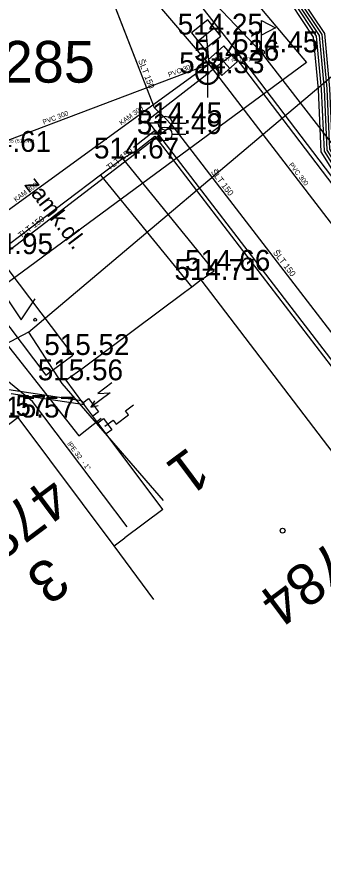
# Model space of a CAD drawing. Extents: x -668867 to -667827, y -1131943 to -1131019.
# Drawn here: x -668396.54 to -668385.52, y -1131367.27 to -1131337 of the extents above; entities that cross this region are included whole.
import ezdxf

# ---------------------------------------------------------------- set-up
doc = ezdxf.new("R2010")
doc.units = 0
for name, color, linetype in [('G_Bod_tecka', 7, 'Continuous'), ('G_Bod_vyska', 7, 'Continuous'), ('G_Bodove_pole', 7, 'Continuous'), ('G_Breh_Teren', 7, 'Continuous'), ('G_Budovy-znacky', 7, 'Continuous'), ('G_Budovy_Objekty', 7, 'Continuous'), ('G_Budovy_vstupy', 7, 'Continuous'), ('G_Cesty_Schody', 7, 'Continuous'), ('G_Cisla_orientacni', 7, 'Continuous'), ('G_Cisla_popisna', 7, 'Continuous'), ('G_Plochy_zpevnene', 7, 'Continuous'), ('G_Ploty', 7, 'Continuous'), ('G_Popisy_povrchu', 7, 'Continuous'), ('G_Site-kanalizace', 7, 'Continuous'), ('G_Site-Rozvadece', 7, 'Continuous'), ('G_Site-vodovod', 7, 'Continuous'), ('G_Z_CHRANICKA-TEPLOVOD_kotovane', 7, 'Continuous'), ('G_Z_ELsilove_podz_kotovane', 7, 'Continuous'), ('G_Z_KANAL_podz_kotovane', 7, 'Continuous'), ('G_Z_KANAL_podz_priblizne', 7, 'Continuous'), ('G_Z_PLYNY_podz_geodeticky', 7, 'Continuous'), ('G_Z_SPOJE_podz_geodeticky', 7, 'Continuous'), ('G_Z_SPOJE_podz_kotovane', 7, 'Continuous'), ('G_Z_SPOJE_podz_priblizne', 7, 'Continuous'), ('G_Z_VODA_podz_kotovane', 7, 'Continuous'), ('G_Zelen-Znacky', 7, 'Continuous'), ('Vrstva 13', 7, 'Continuous'), ('Vrstva 16', 7, 'Continuous'), ('Vrstva 17', 7, 'Continuous'), ('Vrstva 2', 7, 'Continuous'), ('Vrstva 26', 7, 'Continuous'), ('Vrstva 3', 7, 'Continuous'), ('Vrstva 4', 7, 'Continuous'), ('Vrstva 6', 7, 'Continuous'), ('Vrstva 8', 7, 'Continuous')]:
    doc.layers.add(name, color=color, linetype=linetype)

msp = doc.modelspace()

# ---------------------------------------------------------------- linework, layer by layer
at = {"layer": 'G_Bod_tecka'}
for p, q in [((-668389.73, -1131337.64), (-668389.73, -1131337.64)), ((-668387.74, -1131338.28), (-668387.74, -1131338.28)), ((-668389.13, -1131338.58), (-668389.13, -1131338.58)), ((-668389.68, -1131339.03), (-668389.68, -1131339.03)), ((-668391.2, -1131340.83), (-668391.2, -1131340.83)), ((-668391.21, -1131341.22), (-668391.21, -1131341.22)), ((-668392.73, -1131342.1), (-668392.73, -1131342.1)), ((-668389.44, -1131346.14), (-668389.44, -1131346.14)), ((-668389.91, -1131346.47), (-668389.91, -1131346.47)), ((-668394.53, -1131349.17), (-668394.53, -1131349.17)), ((-668394.76, -1131350.08), (-668394.76, -1131350.08)), ((-668396.49, -1131351.42), (-668396.49, -1131351.42))]:
    msp.add_line(p, q, dxfattribs=at)
at = {"layer": 'G_Bodove_pole'}
for radius in [0.412, 0.05]:
    msp.add_circle((-668389.68, -1131339.03), radius, dxfattribs=at)
at = {"layer": 'G_Breh_Teren'}
for p, q in [((-668387.74, -1131338.28), (-668392.77, -1131332.98)), ((-668365.72, -1131366.81), (-668387.74, -1131338.28))]:
    msp.add_line(p, q, dxfattribs=at)
at = {"layer": 'G_Budovy-znacky'}
msp.add_circle((-668386.98, -1131355.49), 0.0875, dxfattribs=at)
at = {"layer": 'G_Budovy_Objekty'}
for p, q in [((-668389.91, -1131346.47), (-668390.25, -1131346.73)), ((-668379.47, -1131360.15), (-668389.91, -1131346.47)), ((-668390.25, -1131346.73), (-668390.51, -1131346.92)), ((-668394.15, -1131349.64), (-668394.76, -1131350.08)), ((-668394.16, -1131350.89), (-668394.76, -1131350.08)), ((-668393.8, -1131351.37), (-668394.16, -1131350.89)), ((-668393.62, -1131351.61), (-668393.8, -1131351.37)), ((-668396.49, -1131351.42), (-668397.09, -1131351.87)), ((-668393.04, -1131356.04), (-668396.49, -1131351.42)), ((-668393.32, -1131352.01), (-668393.62, -1131351.61)), ((-668391.29, -1131354.73), (-668393.32, -1131352.01)), ((-668393.04, -1131356.04), (-668392.65, -1131355.75)), ((-668391.61, -1131357.97), (-668393.04, -1131356.04))]:
    msp.add_line(p, q, dxfattribs=at)
at = {"layer": 'G_Budovy_vstupy'}
for p, q in [((-668390.51, -1131346.92), (-668394.15, -1131349.64)), ((-668391.29, -1131354.73), (-668392.65, -1131355.75))]:
    msp.add_line(p, q, dxfattribs=at)
at = {"layer": 'G_Cesty_Schody'}
for p, q in [((-668391.84, -1131340.72), (-668389.82, -1131339.16)), ((-668391.56, -1131341.09), (-668391.84, -1131340.72)), ((-668391.56, -1131341.09), (-668392.34, -1131341.7))]:
    msp.add_line(p, q, dxfattribs=at)
for points in [[(-668389.82, -1131339.16), (-668389.51, -1131338.91), (-668388.76, -1131338.33)], [(-668355.04, -1131385.56), (-668360.89, -1131376.27), (-668365.67, -1131368.69), (-668366.59, -1131367.37), (-668378.77, -1131351.46), (-668388.76, -1131338.33)], [(-668391.56, -1131341.09), (-668381.8, -1131353.8), (-668369.6, -1131369.69), (-668368.3, -1131371.62), (-668363.5, -1131379.22), (-668357.66, -1131388.52)]]:
    msp.add_lwpolyline(points, dxfattribs=at)
at = {"layer": 'G_Plochy_zpevnene'}
for p, q in [((-668392.77, -1131332.98), (-668388.64, -1131338.24)), ((-668389.44, -1131346.14), (-668392.73, -1131342.1)), ((-668393.53, -1131342.7), (-668397.28, -1131345.54)), ((-668393.53, -1131342.7), (-668390.25, -1131346.73)), ((-668397.28, -1131345.54), (-668394.53, -1131349.17)), ((-668398.24, -1131346.27), (-668395.49, -1131349.89)), ((-668395.49, -1131349.89), (-668394.53, -1131349.17))]:
    msp.add_line(p, q, dxfattribs=at)
for points in [[(-668354.91, -1131385.48), (-668360.76, -1131376.19), (-668365.54, -1131368.6), (-668366.47, -1131367.28), (-668378.65, -1131351.37), (-668388.64, -1131338.24)], [(-668392.25, -1131341.82), (-668391.58, -1131341.3), (-668381.92, -1131353.89), (-668369.72, -1131369.78), (-668368.43, -1131371.71), (-668363.63, -1131379.3), (-668357.79, -1131388.6)], [(-668392.25, -1131341.82), (-668392.73, -1131342.1), (-668393.53, -1131342.7)]]:
    msp.add_lwpolyline(points, dxfattribs=at)
at = {"layer": 'G_Ploty'}
msp.add_line((-668389.91, -1131346.47), (-668389.44, -1131346.14), dxfattribs=at)
at = {"layer": 'G_Site-kanalizace'}
for p, q in [((-668389.438, -1131337.405), (-668390.022, -1131337.875)), ((-668389.377, -1131338.297), (-668388.883, -1131338.862)), ((-668389.68, -1131338.655), (-668389.68, -1131339.905))]:
    msp.add_line(p, q, dxfattribs=at)
for points in [[(-668389.673, -1131337.113), (-668390.257, -1131337.584), (-668389.786, -1131338.168), (-668389.202, -1131337.697)], [(-668389.658, -1131338.544), (-668389.164, -1131339.108), (-668388.6, -1131338.614), (-668389.094, -1131338.05)]]:
    msp.add_lwpolyline(points, close=True, dxfattribs=at)
msp.add_circle((-668389.68, -1131339.03), 0.375, dxfattribs=at)
at = {"layer": 'G_Site-Rozvadece'}
for p, q in [((-668393.127, -1131350.175), (-668393.629, -1131350.551)), ((-668394.16, -1131350.89), (-668393.96, -1131350.74)), ((-668393.96, -1131350.74), (-668393.6, -1131351.22)), ((-668393.179, -1131350.527), (-668393.88, -1131351.049)), ((-668393.629, -1131350.551), (-668393.179, -1131350.527)), ((-668393.749, -1131350.815), (-668393.88, -1131351.049)), ((-668393.88, -1131351.049), (-668393.618, -1131350.991)), ((-668393.6, -1131351.22), (-668393.8, -1131351.37)), ((-668393.62, -1131351.61), (-668393.42, -1131351.46)), ((-668393.42, -1131351.46), (-668393.12, -1131351.86)), ((-668393.12, -1131351.86), (-668393.32, -1131352.01))]:
    msp.add_line(p, q, dxfattribs=at)
msp.add_lwpolyline([(-668393.37, -1131351.73), (-668393.074, -1131351.511), (-668392.965, -1131351.657), (-668392.523, -1131351.327), (-668392.631, -1131351.18), (-668392.337, -1131350.959)], dxfattribs=at)
at = {"layer": 'G_Site-vodovod'}
for p, q in [((-668387.74, -1131338.28), (-668387.74, -1131337.13)), ((-668387.74, -1131337.13), (-668387.24, -1131337.395)), ((-668387.24, -1131337.395), (-668387.74, -1131337.66)), ((-668391.45, -1131340.83), (-668391.95, -1131340.83)), ((-668390.95, -1131340.83), (-668390.45, -1131340.83)), ((-668391.46, -1131341.22), (-668391.96, -1131341.22)), ((-668390.96, -1131341.22), (-668390.46, -1131341.22))]:
    msp.add_line(p, q, dxfattribs=at)
for centre, radius in [((-668387.74, -1131338.28), 0.1), ((-668387.74, -1131338.28), 0.0348), ((-668391.2, -1131340.83), 0.25), ((-668391.21, -1131341.22), 0.25)]:
    msp.add_circle(centre, radius, dxfattribs=at)
at = {"layer": 'G_Z_CHRANICKA-TEPLOVOD_kotovane'}
for points in [[(-668384.822, -1131343.078), (-668385.587, -1131341.862), (-668385.69, -1131339.614), (-668385.864, -1131337.739), (-668386.661, -1131336.539)], [(-668386.339, -1131336.301), (-668385.476, -1131337.601)]]:
    msp.add_lwpolyline(points, dxfattribs=at)
at = {"layer": 'G_Z_ELsilove_podz_kotovane'}
for points in [[(-668419.443, -1131335.014), (-668417.221, -1131333.919), (-668412.532, -1131332.039), (-668410.362, -1131330.885), (-668408.591, -1131329.653), (-668405.968, -1131328.377), (-668405.507, -1131328.152), (-668405.405, -1131328.075), (-668399.148, -1131323.348), (-668397.058, -1131324.065), (-668397.043, -1131324.07), (-668396.927, -1131324.155), (-668396.011, -1131324.826), (-668391.413, -1131330.276), (-668386.419, -1131336.36), (-668385.573, -1131337.636), (-668385.39, -1131339.593), (-668385.291, -1131341.769), (-668384.579, -1131342.901), (-668373.813, -1131355.897), (-668366.57, -1131364.88), (-668362.059, -1131371.251)], [(-668408.95, -1131333.1), (-668408.6, -1131332.82), (-668406.83, -1131330.34), (-668405.621, -1131328.487), (-668399.112, -1131323.572), (-668397.137, -1131324.25), (-668396.149, -1131324.974), (-668391.567, -1131330.404), (-668386.581, -1131336.48), (-668385.767, -1131337.704), (-668385.59, -1131339.607), (-668385.489, -1131341.831), (-668384.741, -1131343.019), (-668373.967, -1131356.023), (-668366.73, -1131365), (-668362.221, -1131371.369)], [(-668408.95, -1131333.1), (-668406.83, -1131330.34), (-668406.29, -1131329.53), (-668406.257, -1131329.495), (-668405.49, -1131328.67), (-668399.24, -1131323.79), (-668397.09, -1131324.16), (-668396.08, -1131324.9), (-668391.49, -1131330.34), (-668386.5, -1131336.42), (-668385.67, -1131337.67), (-668385.49, -1131339.6), (-668385.39, -1131341.8), (-668384.66, -1131342.96), (-668373.89, -1131355.96), (-668366.65, -1131364.94), (-668362.14, -1131371.31), (-668356.03, -1131379.6), (-668350.78, -1131387.81), (-668349.38, -1131389.91), (-668343.13, -1131397.67), (-668337.721, -1131404.671), (-668337.216, -1131404.25), (-668337.06, -1131404.25)], [(-668396.745, -1131350.559), (-668394.109, -1131350.951), (-668394.169, -1131350.869), (-668394.211, -1131350.815), (-668396.829, -1131350.425)]]:
    msp.add_lwpolyline(points, dxfattribs=at)
at = {"layer": 'G_Z_KANAL_podz_kotovane'}
for p in [(-668408.54, -1131316.55), (-668397.41, -1131341.65)]:
    msp.add_line(p, (-668389.63, -1131338.71), dxfattribs=at)
msp.add_lwpolyline([(-668389.63, -1131338.71), (-668380.9, -1131350.08), (-668379.69, -1131351.91), (-668377.82, -1131354.24)], dxfattribs=at)
at = {"layer": 'G_Z_KANAL_podz_priblizne'}
msp.add_line((-668389.73, -1131337.61), (-668389.63, -1131338.71), dxfattribs=at)
msp.add_lwpolyline([(-668465.17, -1131394.34), (-668434.09, -1131371.05), (-668426.64, -1131365.62), (-668389.63, -1131338.71)], dxfattribs=at)
at = {"layer": 'G_Z_PLYNY_podz_geodeticky'}
for points in [[(-668401.78, -1131307.86), (-668406.03, -1131315.04), (-668386.12, -1131338.64)], [(-668386.12, -1131338.64), (-668398, -1131347.4), (-668404.54, -1131352.45), (-668411.27, -1131357.72), (-668417.93, -1131362.84), (-668424.45, -1131367.69), (-668429.86, -1131371.83), (-668430.88, -1131372.55), (-668437.18, -1131377.25), (-668443.69, -1131382.21), (-668450.3, -1131387.46), (-668456.95, -1131392.73), (-668463, -1131397.47), (-668463.43, -1131397.78), (-668463.62, -1131397.95)], [(-668398, -1131347.4), (-668394.31, -1131352.08), (-668393.51, -1131351.44)]]:
    msp.add_lwpolyline(points, dxfattribs=at)
at = {"layer": 'G_Z_SPOJE_podz_geodeticky'}
for points in [[(-668396.12, -1131348.35), (-668384.84, -1131338.82), (-668382.6, -1131336.25)], [(-668396.12, -1131348.35), (-668397.42, -1131349.03), (-668402.84, -1131352.68)], [(-668396.12, -1131348.35), (-668394.92, -1131350.2), (-668391.28, -1131354.4)]]:
    msp.add_lwpolyline(points, dxfattribs=at)
at = {"layer": 'G_Z_SPOJE_podz_kotovane'}
for points in [[(-668494.591, -1131391.51), (-668478.65, -1131379.59), (-668465.221, -1131369.43), (-668451.881, -1131359.43), (-668441.881, -1131351.731), (-668434.02, -1131345.81), (-668419.495, -1131334.929), (-668417.261, -1131333.827), (-668412.575, -1131331.949), (-668410.415, -1131330.799), (-668408.642, -1131329.567), (-668405.565, -1131328.068), (-668399.165, -1131323.237), (-668396.997, -1131323.98), (-668395.942, -1131324.753), (-668391.337, -1131330.212), (-668386.339, -1131336.301), (-668385.475, -1131337.602), (-668385.291, -1131339.586), (-668385.192, -1131341.738), (-668384.497, -1131342.843), (-668373.735, -1131355.834), (-668366.491, -1131364.82), (-668361.978, -1131371.193)], [(-668494.47, -1131391.67), (-668478.53, -1131379.75), (-668465.1, -1131369.59), (-668451.76, -1131359.59), (-668441.76, -1131351.89), (-668433.9, -1131345.97), (-668419.39, -1131335.1), (-668417.18, -1131334.01), (-668412.49, -1131332.13), (-668410.31, -1131330.97), (-668408.54, -1131329.74), (-668405.46, -1131328.24), (-668399.13, -1131323.46), (-668397.09, -1131324.16), (-668396.08, -1131324.9), (-668391.49, -1131330.34), (-668386.5, -1131336.42), (-668385.67, -1131337.67), (-668385.49, -1131339.6), (-668385.39, -1131341.8), (-668384.66, -1131342.96), (-668373.89, -1131355.96), (-668366.65, -1131364.94), (-668362.14, -1131371.31)], [(-668494.47, -1131391.67), (-668478.53, -1131379.75), (-668465.1, -1131369.59), (-668451.76, -1131359.59), (-668441.76, -1131351.89), (-668433.9, -1131345.97), (-668419.39, -1131335.1), (-668417.18, -1131334.01), (-668412.49, -1131332.13), (-668410.31, -1131330.97), (-668408.54, -1131329.74), (-668405.46, -1131328.24), (-668399.13, -1131323.46), (-668397.09, -1131324.16), (-668396.08, -1131324.9), (-668391.49, -1131330.34), (-668386.5, -1131336.42), (-668385.67, -1131337.67), (-668385.49, -1131339.6), (-668385.39, -1131341.8), (-668384.66, -1131342.96), (-668373.89, -1131355.96), (-668366.65, -1131364.94), (-668362.14, -1131371.31)], [(-668396.12, -1131348.35), (-668384.84, -1131338.82), (-668382.6, -1131336.25)], [(-668396.12, -1131348.35), (-668397.42, -1131349.03), (-668402.84, -1131352.68)], [(-668396.12, -1131348.35), (-668394.92, -1131350.2), (-668391.28, -1131354.4)]]:
    msp.add_lwpolyline(points, dxfattribs=at)
at = {"layer": 'G_Z_SPOJE_podz_priblizne'}
for points in [[(-668396.12, -1131348.35), (-668384.84, -1131338.82), (-668382.6, -1131336.25)], [(-668396.12, -1131348.35), (-668397.42, -1131349.03), (-668402.84, -1131352.68)], [(-668396.12, -1131348.35), (-668394.92, -1131350.2), (-668391.28, -1131354.4)]]:
    msp.add_lwpolyline(points, dxfattribs=at)
at = {"layer": 'G_Z_VODA_podz_kotovane'}
for points in [[(-668413.75, -1131304.81), (-668407.08, -1131313.88), (-668395.74, -1131329.62), (-668391.6, -1131340.26), (-668391.22, -1131340.64), (-668390.96, -1131340.9)], [(-668461.31, -1131431.41), (-668465.17, -1131413.01), (-668466.47, -1131406.83), (-668468.14, -1131398.85), (-668468.37, -1131397.76), (-668465.12, -1131395.37), (-668458.39, -1131390.42), (-668452.23, -1131385.91), (-668445.62, -1131380.79), (-668438.91, -1131376), (-668432.29, -1131371.28), (-668432.18, -1131371.2), (-668431.75, -1131370.89), (-668430.05, -1131369.78), (-668426.2, -1131367.09), (-668426.01, -1131366.96), (-668425.29, -1131366.45), (-668418.34, -1131361.6), (-668413.7, -1131358.36), (-668411.79, -1131356.89), (-668405.06, -1131351.73), (-668399.77, -1131347.67), (-668391.28, -1131341.15), (-668390.96, -1131340.9)], [(-668390.96, -1131340.9), (-668371.97, -1131365.61), (-668371.54, -1131366.16), (-668371.23, -1131366.53), (-668371.07, -1131366.74), (-668370.59, -1131368.95), (-668377.34, -1131373.87), (-668377.99, -1131374.35), (-668377.7, -1131376.11)], [(-668392.57, -1131355.35), (-668395.97, -1131350.84), (-668399.62, -1131347.87), (-668399.77, -1131347.67)]]:
    msp.add_lwpolyline(points, dxfattribs=at)
at = {"layer": 'G_Zelen-Znacky'}
for p, q in [((-668396.88, -1131347.15), (-668396.38, -1131347.9)), ((-668396.38, -1131347.9), (-668395.88, -1131347.15))]:
    msp.add_line(p, q, dxfattribs=at)
msp.add_circle((-668395.88, -1131347.9), 0.05, dxfattribs=at)
at = {"layer": 'Vrstva 13'}
msp.add_line((-668408.54, -1131316.55), (-668389.63, -1131338.71), dxfattribs=at)
msp.add_lwpolyline([(-668389.63, -1131338.71), (-668380.9, -1131350.08), (-668379.69, -1131351.91), (-668377.82, -1131354.24)], dxfattribs=at)
at = {"layer": 'Vrstva 16'}
msp.add_line((-668397.41, -1131341.65), (-668389.63, -1131338.71), dxfattribs=at)
at = {"layer": 'Vrstva 17'}
msp.add_line((-668389.728, -1131337.607), (-668389.63, -1131338.71), dxfattribs=at)
msp.add_lwpolyline([(-668465.17, -1131394.34), (-668434.09, -1131371.05), (-668426.64, -1131365.62), (-668389.63, -1131338.71)], dxfattribs=at)
at = {"layer": 'Vrstva 26'}
for points in [[(-668413.753, -1131304.814), (-668407.083, -1131313.882), (-668395.737, -1131329.623), (-668391.6, -1131340.26), (-668391.22, -1131340.64), (-668390.958, -1131340.902)], [(-668461.31, -1131431.41), (-668465.171, -1131413.013), (-668466.469, -1131406.828), (-668468.144, -1131398.851), (-668468.373, -1131397.758), (-668465.119, -1131395.368), (-668458.387, -1131390.425), (-668452.234, -1131385.908), (-668445.62, -1131380.792), (-668438.907, -1131376.002), (-668432.285, -1131371.276), (-668432.179, -1131371.201), (-668431.745, -1131370.891), (-668430.049, -1131369.778), (-668426.198, -1131367.088), (-668426.012, -1131366.958), (-668425.289, -1131366.453), (-668418.344, -1131361.602), (-668413.698, -1131358.357), (-668411.791, -1131356.893), (-668405.059, -1131351.726), (-668399.774, -1131347.67), (-668391.28, -1131341.15), (-668390.958, -1131340.902)], [(-668390.958, -1131340.902), (-668371.973, -1131365.61), (-668371.539, -1131366.156), (-668371.232, -1131366.532), (-668371.074, -1131366.737), (-668370.59, -1131368.95), (-668377.34, -1131373.87), (-668377.995, -1131374.35), (-668377.7, -1131376.11)], [(-668392.568, -1131355.348), (-668395.971, -1131350.838), (-668399.62, -1131347.87), (-668399.774, -1131347.67)]]:
    msp.add_lwpolyline(points, dxfattribs=at)
at = {"layer": 'Vrstva 6'}
for p, q in [((-668391.22, -1131340.64), (-668391.22, -1131340.64)), ((-668391.28, -1131341.15), (-668391.28, -1131341.15))]:
    msp.add_line(p, q, dxfattribs=at)
at = {"layer": 'Vrstva 8'}
msp.add_line((-668389.63, -1131338.71), (-668389.63, -1131338.71), dxfattribs=at)

# ---------------------------------------------------------------- texts
at = {"layer": 'G_Bod_vyska'}
for s, p in [('514.25', (-668390.752, -1131337.64)), ('514.45', (-668388.762, -1131338.28)), ('514.26', (-668390.166, -1131338.58)), ('514.33', (-668390.7, -1131339.03)), ('514.45', (-668392.222, -1131340.83)), ('514.49', (-668392.224, -1131341.22)), ('514.61', (-668398.374, -1131341.86)), ('514.67', (-668393.766, -1131342.1)), ('514.95', (-668398.304, -1131345.54)), ('514.66', (-668390.49, -1131346.14)), ('514.71', (-668390.871, -1131346.47)), ('515.52', (-668395.552, -1131349.17)), ('515.56', (-668395.786, -1131350.08)), ('515.57', (-668398.542, -1131351.36)), ('515.57', (-668397.512, -1131351.42))]:
    msp.add_text(s, height=0.75, dxfattribs=at).set_placement(p)
at = {"layer": 'G_Bodove_pole'}
msp.add_text('5285', height=1.5, dxfattribs=at).set_placement((-668398.193, -1131339.37))
at = {"layer": 'G_Cisla_orientacni'}
for s, rotation, p in [('1', 216.7221, (-668390.351, -1131352.442)), ('3', 216.7387, (-668395.401, -1131356.357))]:
    msp.add_text(s, height=1.5, rotation=rotation, dxfattribs=at).set_placement(p)
at = {"layer": 'G_Cisla_popisna'}
for s, rotation, p in [('4783', 216.7387, (-668395.362, -1131353.449)), ('4784', 216.7221, (-668384.352, -1131355.15))]:
    msp.add_text(s, height=1.5, rotation=rotation, dxfattribs=at).set_placement(p)
at = {"layer": 'G_Popisy_povrchu'}
msp.add_text('zamk.dl.', height=0.6, rotation=307.2152, dxfattribs=at).set_placement((-668396.293, -1131343.049))
at = {"layer": 'Vrstva 2'}
for s, p in [('514.27 (511.87)', (-668389.425, -1131338.588)), ('514.55 (510.47)', (-668397.205, -1131341.528))]:
    msp.add_text(s, height=0.13163, dxfattribs=at).set_placement(p)
at = {"layer": 'Vrstva 3'}
for s, rotation, p in [('PVC 300', 20.6873, (-668391.06, -1131339.175)), ('PVC 300', 20.7191, (-668395.571, -1131340.88)), ('KAM 300', 36.0463, (-668392.777, -1131340.912)), ('PVC 300', 307.5023, (-668386.764, -1131342.328)), ('KAM 300', 36.0652, (-668396.57, -1131343.671))]:
    msp.add_text(s, height=0.1755, rotation=rotation, dxfattribs=at).set_placement(p)
at = {"layer": 'Vrstva 4'}
for s, height, rotation, p in [('ŠLT 150', 0.2194, 291.2795, (-668392.18, -1131338.575)), ('TLT 150', 0.2194, 37.5018, (-668393.208, -1131342.54)), ('ŠLT 150', 0.2194, 307.5983, (-668389.572, -1131342.588)), ('TLT 150', 0.2194, 37.4905, (-668396.388, -1131344.981)), ('ŠLT 150', 0.2194, 307.5616, (-668387.336, -1131345.492)), ('lPE 32  - 1"', 0.17551, 307.0016, (-668394.737, -1131352.369))]:
    msp.add_text(s, height=height, rotation=rotation, dxfattribs=at).set_placement(p)

doc.saveas('drawing.dxf')
